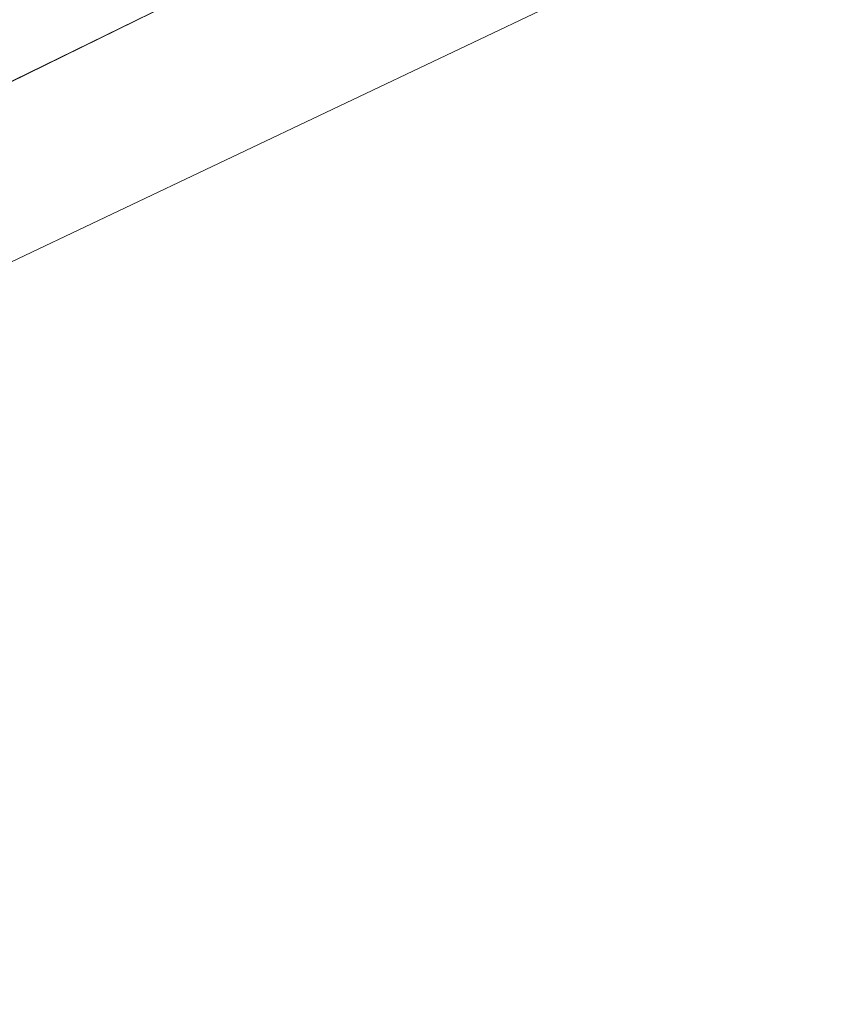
# Model space of a CAD drawing. Header units: metres. Extents: x 163543 to 168130, y 402678 to 405437.
# Tile 530 of 656: x 165490.65 to 165493.84, y 403900.66 to 403904.48. Entities that reach past the tile are written whole.
import ezdxf

# ---------------------------------------------------------------- set-up
doc = ezdxf.new("R2010")
doc.units = ezdxf.units.M
for name, color, linetype, lineweight in [('X-CA190022.004-UO-BGT_Ondergrond$0$GE_203_VGOHaag_Lijn_GEM', 253, 'X-CA190022.004-UO-BGT_Ondergrond$0$Heg', 9), ('X-CA190022.004-UO-BGT_Ondergrond$0$GE_401_OTDErf_Vlak_GEM', 253, 'Continuous', 9), ('X-CA190022.004-UO-BGT_Ondergrond$0$GE_479_BTDGroenvoorziening_grasenkruida_GEM', 253, 'Continuous', 9), ('X-CA190022.004-UO-KAD_Percelen$0$B-WE-KG-GRENS_PERCEEL-GV', 150, 'Continuous', 9)]:
    doc.layers.add(name, color=color, linetype=linetype, lineweight=lineweight)
doc.linetypes.add('X-CA190022.004-UO-BGT_Ondergrond$0$Heg', pattern='A,5,-1.5,[2,dgnlstyle-meierijstad.shx,S=0.007937,R=45,X=0,Y=0],-1.5', length=8)

msp = doc.modelspace()

# ---------------------------------------------------------------- linework, layer by layer
at = {"layer": 'X-CA190022.004-UO-BGT_Ondergrond$0$GE_203_VGOHaag_Lijn_GEM'}
msp.add_line((165499.634, 403908.667), (165487.482, 403902.701), dxfattribs=at)
at = {"layer": 'X-CA190022.004-UO-BGT_Ondergrond$0$GE_401_OTDErf_Vlak_GEM', "flags": 128}
msp.add_lwpolyline([(165538.32, 403862.77), (165503.758, 403822.41), (165496.379, 403813.731), (165496.378, 403813.731), (165485.591, 403811.388), (165481.789, 403813.869), (165481.78, 403813.875), (165476.379, 403837.959), (165475.856, 403840.688), (165471.251, 403861.21), (165478.197, 403864.547), (165481.737, 403866.247), (165491.124, 403870.755), (165512.35, 403880.95), (165510.661, 403882.579), (165509.24, 403883.95), (165508.858, 403883.764), (165504.2, 403888.18), (165501.75, 403890.633), (165487.482, 403902.701), (165499.634, 403908.667), (165524.544, 403920.283)], dxfattribs=at)
at = {"layer": 'X-CA190022.004-UO-BGT_Ondergrond$0$GE_479_BTDGroenvoorziening_grasenkruida_GEM', "flags": 128}
msp.add_lwpolyline([(165524.544, 403920.283), (165499.634, 403908.667), (165487.482, 403902.701), (165501.75, 403890.633), (165504.2, 403888.18), (165503.307, 403887.747), (165502.733, 403887.468), (165468.64, 403870.919), (165469.04, 403872.87), (165470.412, 403879.566)], dxfattribs=at)
at = {"layer": 'X-CA190022.004-UO-KAD_Percelen$0$B-WE-KG-GRENS_PERCEEL-GV', "flags": 128}
for points in [[(165206.02, 403764.38), (165414.648, 403867.011), (165488.008, 403902.301), (165500.095, 403908.046), (165516.162, 403915.666), (165529.8, 403922.245), (165525.447, 403925.461), (165439.548, 403884.215), (165377.01, 403853.973), (165312.395, 403823.042), (165261.19, 403798.093), (165219.371, 403778.022), (165203.794, 403770.499)], [(165544.369, 403869.579), (165505.303, 403903.521), (165500.095, 403908.046), (165488.008, 403902.301), (165512.515, 403881.147), (165523.967, 403871.262), (165536.316, 403860.6), (165536.643, 403860.314)]]:
    msp.add_lwpolyline(points, close=True, dxfattribs=at)

doc.saveas('drawing.dxf')
